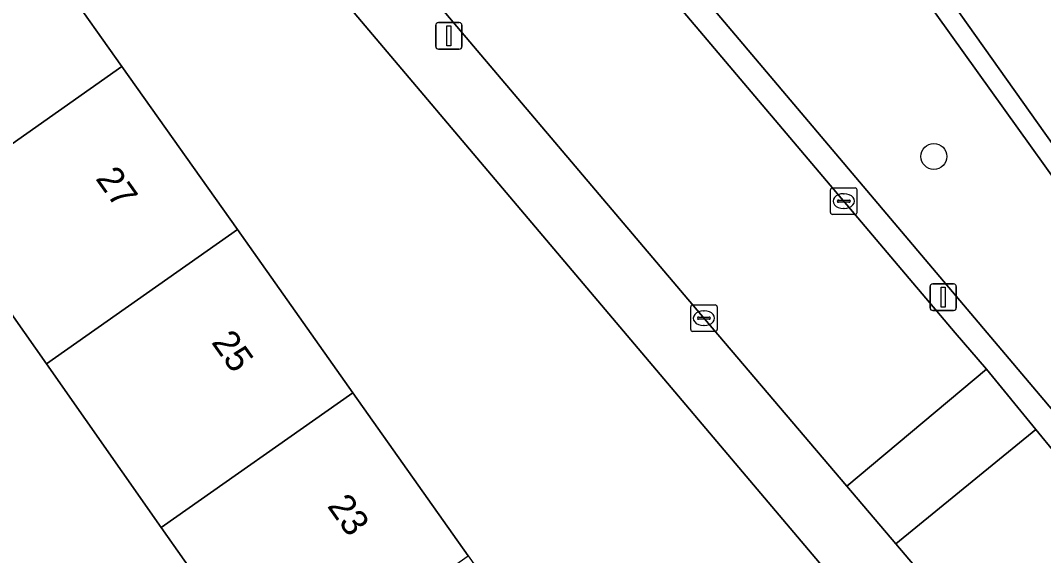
# Model space of a CAD drawing. Extents: x 159352 to 160617, y 385888 to 387323.
# Drawn here: x 160366.82 to 160405.44, y 386715.19 to 386735.39 of the extents above; entities that cross this region are included whole.
import ezdxf

# ---------------------------------------------------------------- set-up
doc = ezdxf.new("R2010")
doc.units = 0
for name, color, linetype in [('IMGEO_Boom', 7, 'Continuous'), ('IMGEO_Erf', 7, 'Continuous'), ('IMGEO_Groenvoorziening', 7, 'Continuous'), ('IMGEO_Haag', 7, 'Continuous'), ('IMGEO_Kolk', 7, 'Continuous'), ('IMGEO_Lichtmast', 7, 'Continuous'), ('IMGEO_Pand', 7, 'Continuous'), ('IMGEO_Pand_nummerreeks', 7, 'Continuous'), ('IMGEO_Rijbaan_lokaal_open', 7, 'Continuous'), ('IMGEO_Voetpad_open', 7, 'Continuous')]:
    doc.layers.add(name, color=color, linetype=linetype)

msp = doc.modelspace()

# ---------------------------------------------------------------- linework, layer by layer
at = {"layer": 'IMGEO_Boom'}
msp.add_circle((160401.305, 386730.253), 0.489, dxfattribs=at)
at = {"layer": 'IMGEO_Erf'}
for points in [[(160366.297, 386739.809), (160370.654, 386733.651), (160375.012, 386727.492), (160379.37, 386721.333), (160383.726, 386715.176), (160388.084, 386709.017), (160392.441, 386702.858), (160396.798, 386696.7), (160401.155, 386690.541), (160405.512, 386684.383), (160409.768, 386678.368), (160410.216, 386678.671), (160410.401, 386678.399), (160420.106, 386684.433), (160415.676, 386691.557), (160410.457, 386698.771), (160406.881, 386703.226), (160367.866, 386749.345), (160367.101, 386750)], [(160376.474, 386710.078), (160372.139, 386716.249), (160367.801, 386722.423), (160363.464, 386728.596)]]:
    msp.add_lwpolyline(points, dxfattribs=at)
at = {"layer": 'IMGEO_Groenvoorziening'}
for points in [[(160334.065, 386805.458), (160337.988, 386800.85), (160381.003, 386750), (160410.002, 386715.694), (160410.421, 386715.197), (160413.788, 386718.321), (160411.063, 386722.127), (160399.383, 386738.444), (160382.765, 386764.339), (160364.567, 386793.394)], [(160364.567, 386793.394), (160365.178, 386793.738), (160400.262, 386738.521), (160414.3, 386718.722), (160416.176, 386720.046), (160414.476, 386722.74)]]:
    msp.add_lwpolyline(points, dxfattribs=at)
msp.add_lwpolyline([(160364.567, 386793.394), (160382.765, 386764.339), (160399.383, 386738.444), (160411.063, 386722.127), (160413.788, 386718.321), (160414.3, 386718.722), (160400.262, 386738.521), (160365.178, 386793.738)], close=True, dxfattribs=at)
at = {"layer": 'IMGEO_Haag'}
msp.add_lwpolyline([(160364.567, 386793.394), (160382.765, 386764.339), (160399.383, 386738.444), (160411.063, 386722.127), (160413.788, 386718.321), (160414.3, 386718.722), (160400.262, 386738.521), (160365.178, 386793.738)], close=True, dxfattribs=at)
at = {"layer": 'IMGEO_Kolk'}
for p, q in [((160397.401, 386728.14), (160397.401, 386728.992)), ((160397.476, 386729.066), (160398.328, 386729.066)), ((160397.889, 386728.846), (160397.914, 386728.846)), ((160398.402, 386728.992), (160398.402, 386728.14)), ((160397.66, 386728.56), (160397.66, 386728.572)), ((160398.098, 386728.523), (160397.7, 386728.523)), ((160397.703, 386728.609), (160398.101, 386728.609)), ((160398.144, 386728.572), (160398.144, 386728.56)), ((160398.328, 386728.066), (160397.476, 386728.066)), ((160397.912, 386728.286), (160397.887, 386728.286)), ((160392.123, 386723.722), (160392.123, 386724.574)), ((160392.198, 386724.648), (160393.05, 386724.648)), ((160393.124, 386724.574), (160393.124, 386723.722)), ((160392.382, 386724.142), (160392.382, 386724.154)), ((160392.82, 386724.105), (160392.422, 386724.105)), ((160392.425, 386724.191), (160392.823, 386724.191)), ((160392.611, 386724.428), (160392.636, 386724.428)), ((160392.866, 386724.154), (160392.866, 386724.142)), ((160392.634, 386723.868), (160392.609, 386723.868)), ((160393.05, 386723.648), (160392.198, 386723.648))]:
    msp.add_line(p, q, dxfattribs=at)
for points in [[(160397.401, 386728.14), (160397.401, 386728.992)], [(160397.476, 386729.066), (160398.328, 386729.066)], [(160398.402, 386728.992), (160398.402, 386728.14)], [(160398.328, 386728.066), (160397.476, 386728.066)], [(160392.123, 386723.722), (160392.123, 386724.574)], [(160392.198, 386724.648), (160393.05, 386724.648)], [(160393.124, 386724.574), (160393.124, 386723.722)], [(160393.05, 386723.648), (160392.198, 386723.648)]]:
    msp.add_lwpolyline(points, dxfattribs=at)
for centre, radius, start, end in [((160397.478, 386728.99), 0.0765, 91.552, 178.448), ((160397.478, 386728.99), 0.0765, 91.552, 178.448), ((160398.326, 386728.99), 0.0765, 1.552, 88.448), ((160398.326, 386728.99), 0.0765, 1.552, 88.448), ((160397.7, 386728.569), 0.0403, 85.8775, 175.7526), ((160397.697, 386728.559), 0.0366, 178.938, 274.7102), ((160398.101, 386728.566), 0.043, 264.8664, 352.4533), ((160398.105, 386728.571), 0.0386, 1.7309, 96.639), ((160397.478, 386728.142), 0.0765, 181.552, 268.448), ((160397.478, 386728.142), 0.0765, 181.552, 268.448), ((160398.326, 386728.142), 0.0765, 271.552, 358.448), ((160398.326, 386728.142), 0.0765, 271.552, 358.448), ((160392.2, 386724.572), 0.0765, 91.552, 178.448), ((160392.2, 386724.572), 0.0765, 91.552, 178.448), ((160393.048, 386724.572), 0.0765, 1.552, 88.448), ((160393.048, 386724.572), 0.0765, 1.552, 88.448), ((160392.422, 386724.151), 0.0403, 85.8775, 175.7526), ((160392.419, 386724.141), 0.0366, 178.938, 274.7102), ((160392.823, 386724.148), 0.043, 264.8664, 352.4533), ((160392.827, 386724.153), 0.0386, 1.7309, 96.639), ((160392.2, 386723.724), 0.0765, 181.552, 268.448), ((160392.2, 386723.724), 0.0765, 181.552, 268.448), ((160393.048, 386723.724), 0.0765, 271.552, 358.448), ((160393.048, 386723.724), 0.0765, 271.552, 358.448)]:
    msp.add_arc(centre, radius, start, end, dxfattribs=at)
for centre, major_axis, ratio, start_param, end_param in [((160397.888, 386728.566), (-0.387, 0.002), 0.722429, 4.712389, 7.853982), ((160397.913, 386728.566), (-0.39, 0.002), 0.717154, 1.570796, 4.712389), ((160392.61, 386724.148), (-0.387, 0.002), 0.722429, 4.712389, 7.853982), ((160392.635, 386724.148), (-0.39, 0.002), 0.717154, 1.570796, 4.712389)]:
    msp.add_ellipse(centre, major_axis=major_axis, ratio=ratio, start_param=start_param, end_param=end_param, dxfattribs=at)
at = {"layer": 'IMGEO_Lichtmast'}
for p, q in [((160382.599, 386735.304), (160383.389, 386735.304)), ((160383.389, 386735.304), (160382.599, 386735.304)), ((160382.499, 386734.404), (160382.499, 386735.204)), ((160382.499, 386735.204), (160382.499, 386734.404)), ((160383.489, 386735.204), (160383.489, 386734.404)), ((160383.489, 386734.404), (160383.489, 386735.204)), ((160383.389, 386734.304), (160382.599, 386734.304)), ((160382.599, 386734.304), (160383.389, 386734.304)), ((160401.161, 386724.539), (160401.161, 386725.339)), ((160401.161, 386725.339), (160401.161, 386724.539)), ((160401.261, 386725.439), (160402.051, 386725.439)), ((160402.051, 386725.439), (160401.261, 386725.439)), ((160402.151, 386725.339), (160402.151, 386724.539)), ((160402.151, 386724.539), (160402.151, 386725.339)), ((160402.051, 386724.439), (160401.261, 386724.439)), ((160401.261, 386724.439), (160402.051, 386724.439))]:
    msp.add_line(p, q, dxfattribs=at)
for points in [[(160382.919, 386735.179), (160383.069, 386735.179), (160383.069, 386734.429), (160382.919, 386734.429), (160382.919, 386735.179)], [(160401.581, 386725.314), (160401.731, 386725.314), (160401.731, 386724.564), (160401.581, 386724.564), (160401.581, 386725.314)]]:
    msp.add_lwpolyline(points, dxfattribs=at)
for centre, start, end in [((160382.599, 386735.204), 90, 180), ((160382.599, 386735.204), 90, 180), ((160383.389, 386735.204), 0, 90), ((160383.389, 386735.204), 360, 90), ((160382.599, 386734.404), 180, 270), ((160382.599, 386734.404), 180, 270), ((160383.389, 386734.404), 270, 0), ((160383.389, 386734.404), 270, 0), ((160401.261, 386725.339), 90, 180), ((160401.261, 386725.339), 90, 180), ((160402.051, 386725.339), 0, 90), ((160402.051, 386725.339), 360, 90), ((160401.261, 386724.539), 180, 270), ((160401.261, 386724.539), 180, 270), ((160402.051, 386724.539), 270, 0), ((160402.051, 386724.539), 270, 0)]:
    msp.add_arc(centre, 0.1, start, end, dxfattribs=at)
at = {"layer": 'IMGEO_Pand'}
for points in [[(160370.654, 386733.651), (160366.297, 386739.809), (160359.127, 386734.769), (160363.464, 386728.596)], [(160363.464, 386728.596), (160367.801, 386722.423), (160375.012, 386727.492), (160370.654, 386733.651)], [(160379.37, 386721.333), (160375.012, 386727.492), (160367.801, 386722.423), (160372.139, 386716.249)], [(160372.139, 386716.249), (160376.474, 386710.078), (160383.726, 386715.176), (160379.37, 386721.333)]]:
    msp.add_lwpolyline(points, close=True, dxfattribs=at)
at = {"layer": 'IMGEO_Rijbaan_lokaal_open'}
for points in [[(160398.018, 386717.802), (160403.288, 386722.217), (160402.11, 386723.59), (160379.767, 386750), (160367.479, 386764.524), (160354.31, 386780.124), (160348.998, 386775.679), (160350.963, 386773.349), (160370.735, 386750), (160392.51, 386724.285)], [(160405.156, 386719.94), (160403.288, 386722.217), (160398.018, 386717.802), (160399.866, 386715.626)], [(160424.954, 386694.408), (160420.553, 386700.768), (160418.739, 386703.389), (160411.841, 386711.793), (160405.156, 386719.94), (160399.866, 386715.626), (160410.25, 386703.402), (160412.636, 386700.148), (160414.216, 386698.04), (160416.169, 386695.392), (160422.504, 386685.407), (160434.527, 386666.14), (160436.298, 386663.32), (160440.016, 386657.4), (160442.48, 386653.478), (160448.421, 386657.103), (160438.514, 386672.774)]]:
    msp.add_lwpolyline(points, close=True, dxfattribs=at)
at = {"layer": 'IMGEO_Voetpad_open'}
for points in [[(160419.076, 386704.501), (160412.588, 386712.632), (160410.421, 386715.197), (160410.002, 386715.694), (160381.003, 386750), (160337.988, 386800.85), (160334.065, 386805.458)], [(160333.192, 386805.133), (160338.781, 386798.531), (160352.46, 386782.316), (160354.31, 386780.124), (160367.479, 386764.524), (160379.767, 386750), (160402.11, 386723.59), (160403.288, 386722.217), (160405.156, 386719.94), (160411.841, 386711.793), (160418.739, 386703.389), (160420.553, 386700.768), (160421.392, 386701.315)], [(160450.591, 386640.563), (160444.003, 386651.052), (160442.48, 386653.478), (160440.016, 386657.4), (160439.594, 386657.135), (160435.875, 386663.055), (160436.298, 386663.32), (160434.527, 386666.14), (160422.504, 386685.407), (160416.169, 386695.392), (160414.216, 386698.04), (160412.636, 386700.148), (160410.25, 386703.402), (160399.866, 386715.626), (160398.018, 386717.802), (160392.51, 386724.285), (160370.735, 386750), (160350.963, 386773.349)], [(160367.101, 386750), (160367.866, 386749.345), (160406.881, 386703.226), (160410.457, 386698.771), (160415.676, 386691.557), (160420.106, 386684.433), (160420.856, 386683.226), (160434.389, 386661.462), (160434.078, 386661.242), (160436.704, 386656.955), (160437.573, 386655.537), (160439.789, 386652.073), (160448.013, 386639.218), (160450.651, 386635.152)]]:
    msp.add_lwpolyline(points, dxfattribs=at)

# ---------------------------------------------------------------- texts
at = {"layer": 'IMGEO_Pand_nummerreeks'}
for s, p in [('27', (160369.632, 386729.416)), ('25', (160374.005, 386723.235)), ('23', (160378.378, 386717.054))]:
    msp.add_text(s, height=1, rotation=305.2801, dxfattribs=at).set_placement(p)

doc.saveas('drawing.dxf')
